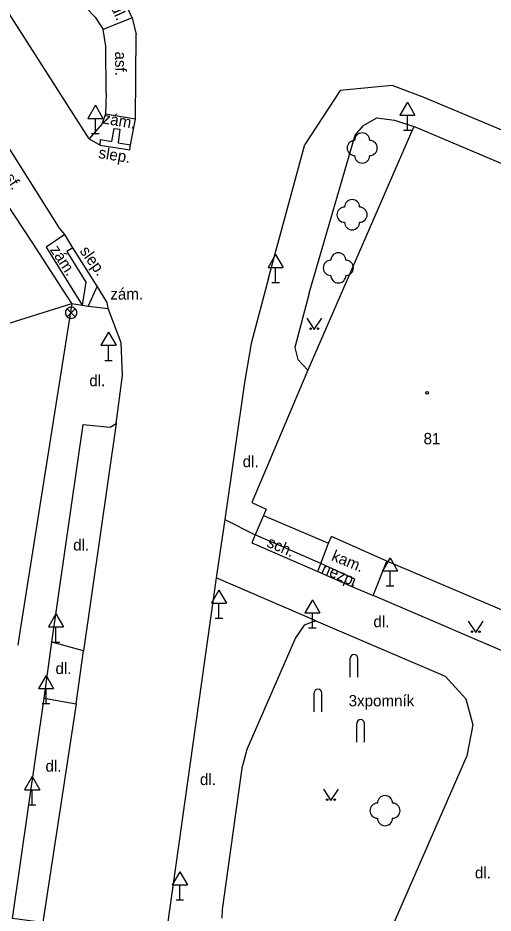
# Model space of a CAD drawing. Extents: x -794191 to -788944, y -1117087 to -1105044.
# Drawn here: x -791524.7 to -791493.3, y -1110301.5 to -1110242.2 of the extents above; entities that cross this region are included whole.
import ezdxf

# ---------------------------------------------------------------- set-up
doc = ezdxf.new("R2010")
doc.units = 0
for name, color, linetype in [('Doplněk polohopisu', 7, 'Continuous'), ('Doplňkové značky', 7, 'Continuous'), ('Hranice - ploty_ zdi', 7, 'Continuous'), ('Komunikace', 7, 'Continuous'), ('Pomocné popisy', 7, 'Continuous'), ('Stavební objekty', 7, 'Continuous'), ('temporary_level_1', 7, 'Continuous'), ('Zeleň', 7, 'Continuous'), ('Značky druhů budov', 7, 'Continuous'), ('Značky druhů pozemků', 7, 'Continuous'), ('Čísla popisná', 7, 'Continuous')]:
    doc.layers.add(name, color=color, linetype=linetype)

msp = doc.modelspace()

# ---------------------------------------------------------------- linework, layer by layer
at = {"layer": 'Doplněk polohopisu'}
for p, q in [((-791517.17, -1110242.21), (-791519.09, -1110242.98)), ((-791518.91, -1110244.08), (-791519.09, -1110242.98)), ((-791518.89, -1110247.16), (-791518.91, -1110244.08)), ((-791499.96, -1110246.68), (-791503.4, -1110247.01)), ((-791497.91, -1110247.46), (-791499.96, -1110246.68)), ((-791503.4, -1110247.01), (-791505.75, -1110250.59)), ((-791485.81, -1110252.54), (-791497.91, -1110247.46)), ((-791516.95, -1110248.91), (-791518.94, -1110248.59)), ((-791501.87, -1110249.32), (-791500.99, -1110248.83)), ((-791500.99, -1110248.83), (-791499.82, -1110248.98)), ((-791499.82, -1110248.98), (-791498.53, -1110249.4)), ((-791502.42, -1110249.98), (-791501.87, -1110249.32)), ((-791505.45, -1110260.43), (-791502.42, -1110249.98)), ((-791518.11, -1110250.47), (-791517.28, -1110250.61)), ((-791519.49, -1110259.98), (-791520.08, -1110261.3)), ((-791518.23, -1110269.06), (-791520.39, -1110284.12)), ((-791511.05, -1110275.43), (-791511.61, -1110279.29)), ((-791501.22, -1110280.46), (-791500.33, -1110278.19)), ((-791502.64, -1110279.87), (-791501.22, -1110280.46)), ((-791522.99, -1110287.26), (-791522.49, -1110283.56)), ((-791520.87, -1110287.64), (-791523.12, -1110302.39))]:
    msp.add_line(p, q, dxfattribs=at)
for points in [[(-791519.29, -1110239.44), (-791520.19, -1110241.56), (-791519.63, -1110242.15), (-791519.09, -1110242.98)], [(-791519.3, -1110250.63), (-791519.27, -1110250.26), (-791518.51, -1110250.4), (-791518.36, -1110249.54), (-791517.98, -1110249.58), (-791518.11, -1110250.47)], [(-791521.62, -1110256.56), (-791522.86, -1110257.38), (-791520.48, -1110261.22)], [(-791521.1, -1110257.43), (-791521.5, -1110257.68), (-791520.24, -1110259.7), (-791520.48, -1110261.22)], [(-791505.45, -1110260.43), (-791506.4, -1110264.03), (-791506.21, -1110264.83), (-791505.56, -1110265.54)], [(-791521.16, -1110261.12), (-791520.48, -1110261.22), (-791520.08, -1110261.3), (-791518.77, -1110261.44)], [(-791504.88, -1110278.87), (-791502.64, -1110279.87), (-791502.44, -1110279.37), (-791504.69, -1110278.35)], [(-791505.03, -1110282.13), (-791505.8, -1110282.43), (-791506.36, -1110283.26), (-791509.58, -1110290.66), (-791509.87, -1110291.74)], [(-791511.22, -1110301.82), (-791511.19, -1110301.25), (-791509.87, -1110291.74)]]:
    msp.add_lwpolyline(points, dxfattribs=at)
at = {"layer": 'Doplňkové značky'}
for p, q in [((-791498.96, -1110247.784), (-791499.46, -1110248.65)), ((-791498.96, -1110247.784), (-791498.46, -1110248.65)), ((-791519.61, -1110247.994), (-791520.11, -1110248.86)), ((-791519.61, -1110247.994), (-791519.11, -1110248.86)), ((-791520.11, -1110248.86), (-791519.11, -1110248.86)), ((-791519.61, -1110249.86), (-791519.61, -1110248.86)), ((-791499.46, -1110248.65), (-791498.46, -1110248.65)), ((-791498.96, -1110249.65), (-791498.96, -1110248.65)), ((-791499.21, -1110249.65), (-791498.71, -1110249.65)), ((-791519.86, -1110249.86), (-791519.36, -1110249.86)), ((-791507.68, -1110257.864), (-791508.18, -1110258.73)), ((-791507.68, -1110257.864), (-791507.18, -1110258.73)), ((-791508.18, -1110258.73), (-791507.18, -1110258.73)), ((-791507.68, -1110259.73), (-791507.68, -1110258.73)), ((-791507.93, -1110259.73), (-791507.43, -1110259.73)), ((-791518.74, -1110263.024), (-791519.24, -1110263.89)), ((-791518.74, -1110263.024), (-791518.24, -1110263.89)), ((-791519.24, -1110263.89), (-791518.24, -1110263.89)), ((-791518.74, -1110264.89), (-791518.74, -1110263.89)), ((-791518.99, -1110264.89), (-791518.49, -1110264.89)), ((-791500.11, -1110277.954), (-791500.61, -1110278.82)), ((-791500.11, -1110277.954), (-791499.61, -1110278.82)), ((-791500.61, -1110278.82), (-791499.61, -1110278.82)), ((-791500.11, -1110279.82), (-791500.11, -1110278.82)), ((-791500.36, -1110279.82), (-791499.86, -1110279.82)), ((-791511.43, -1110280.104), (-791511.93, -1110280.97)), ((-791511.43, -1110280.104), (-791510.93, -1110280.97)), ((-791511.93, -1110280.97), (-791510.93, -1110280.97)), ((-791511.43, -1110281.97), (-791511.43, -1110280.97)), ((-791505.25, -1110280.744), (-791505.75, -1110281.61)), ((-791505.25, -1110280.744), (-791504.75, -1110281.61)), ((-791522.22, -1110281.674), (-791522.72, -1110282.54)), ((-791522.22, -1110281.674), (-791521.72, -1110282.54)), ((-791505.75, -1110281.61), (-791504.75, -1110281.61)), ((-791505.25, -1110282.61), (-791505.25, -1110281.61)), ((-791511.68, -1110281.97), (-791511.18, -1110281.97)), ((-791522.72, -1110282.54), (-791521.72, -1110282.54)), ((-791522.22, -1110283.54), (-791522.22, -1110282.54)), ((-791505.5, -1110282.61), (-791505, -1110282.61)), ((-791522.47, -1110283.54), (-791521.97, -1110283.54)), ((-791502.74, -1110285.87), (-791502.74, -1110284.62)), ((-791502.24, -1110285.87), (-791502.24, -1110284.62)), ((-791522.87, -1110285.754), (-791523.37, -1110286.62)), ((-791522.87, -1110285.754), (-791522.37, -1110286.62)), ((-791523.37, -1110286.62), (-791522.37, -1110286.62)), ((-791522.87, -1110287.62), (-791522.87, -1110286.62)), ((-791505.13, -1110288.16), (-791505.13, -1110286.91)), ((-791504.63, -1110288.16), (-791504.63, -1110286.91)), ((-791523.12, -1110287.62), (-791522.62, -1110287.62)), ((-791502.31, -1110290.18), (-791502.31, -1110288.93)), ((-791501.81, -1110290.18), (-791501.81, -1110288.93)), ((-791523.79, -1110292.454), (-791524.29, -1110293.32)), ((-791523.79, -1110292.454), (-791523.29, -1110293.32)), ((-791524.29, -1110293.32), (-791523.29, -1110293.32)), ((-791523.79, -1110294.32), (-791523.79, -1110293.32)), ((-791524.04, -1110294.32), (-791523.54, -1110294.32)), ((-791514.02, -1110298.754), (-791514.52, -1110299.62)), ((-791514.02, -1110298.754), (-791513.52, -1110299.62)), ((-791514.52, -1110299.62), (-791513.52, -1110299.62)), ((-791514.02, -1110300.62), (-791514.02, -1110299.62)), ((-791514.27, -1110300.62), (-791513.77, -1110300.62))]:
    msp.add_line(p, q, dxfattribs=at)
for centre in [(-791502.49, -1110284.62), (-791504.88, -1110286.91), (-791502.06, -1110288.93)]:
    msp.add_arc(centre, 0.25, 0, 179.99999, dxfattribs=at)
at = {"layer": 'Hranice - ploty_ zdi'}
msp.add_line((-791504.69, -1110278.35), (-791509.03, -1110276.43), dxfattribs=at)
msp.add_lwpolyline([(-791508.48, -1110275.15), (-791509.03, -1110276.43), (-791509.26, -1110276.96), (-791504.88, -1110278.87), (-791504.69, -1110278.35), (-791504.18, -1110277)], dxfattribs=at)
at = {"layer": 'Komunikace'}
for p, q in [((-791520.01, -1110250.21), (-791532.66, -1110230.52)), ((-791517.17, -1110242.21), (-791516.9, -1110243.31)), ((-791508.15, -1110259.45), (-791505.75, -1110250.59))]:
    msp.add_line(p, q, dxfattribs=at)
for points in [[(-791517.17, -1110242.21), (-791517.61, -1110241.26), (-791518.27, -1110240.47), (-791518.94, -1110239.74), (-791519.29, -1110239.44)], [(-791520.01, -1110250.21), (-791519.3, -1110250.63), (-791517.33, -1110250.94), (-791517.28, -1110250.61), (-791516.95, -1110248.91), (-791516.9, -1110243.31)], [(-791518.89, -1110247.16), (-791518.94, -1110248.59), (-791519.19, -1110249.25), (-791520.01, -1110250.21)], [(-791525.96, -1110249.88), (-791522.07, -1110256.02)], [(-791525.57, -1110307.79), (-791524.11, -1110305.83), (-791523.15, -1110302.93), (-791523.12, -1110302.39), (-791523.61, -1110302.05), (-791525.1, -1110301.86), (-791522.99, -1110287.26), (-791520.87, -1110287.64), (-791520.39, -1110284.12), (-791522.49, -1110283.56), (-791520.41, -1110269.14), (-791518.64, -1110269.32), (-791518.23, -1110269.06), (-791517.81, -1110265.88), (-791517.91, -1110263.73), (-791518.77, -1110261.44), (-791518.82, -1110261.05), (-791519.49, -1110259.98), (-791521.1, -1110257.43), (-791521.62, -1110256.56), (-791522.07, -1110256.02)], [(-791508.15, -1110259.45), (-791509.29, -1110263.77), (-791509.74, -1110266.35), (-791511.05, -1110275.43), (-791509.03, -1110276.43)], [(-791505.03, -1110282.13), (-791511.61, -1110279.29), (-791515.05, -1110303.79), (-791515.5, -1110306.89), (-791517.11, -1110318.07)], [(-791482.02, -1110286.93), (-791488.89, -1110285.52), (-791490.53, -1110285.06), (-791501.22, -1110280.46)], [(-791505.03, -1110282.13), (-791496.47, -1110285.8), (-791495.1, -1110287.31), (-791494.63, -1110289.03), (-791495.03, -1110291.07), (-791501.37, -1110305.63), (-791503.58, -1110310.61), (-791505.11, -1110313.42), (-791507.32, -1110315.81), (-791510, -1110317.66), (-791512.68, -1110318.82), (-791514.83, -1110319.35)]]:
    msp.add_lwpolyline(points, dxfattribs=at)
at = {"layer": 'Stavební objekty'}
for p, q in [((-791498.53, -1110249.4), (-791505.56, -1110265.54)), ((-791486.47, -1110254.51), (-791498.53, -1110249.4)), ((-791523.74, -1110257.12), (-791527.69, -1110251.18)), ((-791521.16, -1110261.12), (-791523.74, -1110257.12)), ((-791529.53, -1110263.73), (-791521.16, -1110261.12)), ((-791504.18, -1110277), (-791503.99, -1110276.55))]:
    msp.add_line(p, q, dxfattribs=at)
for points in [[(-791521.16, -1110261.12), (-791524.6, -1110282.87), (-791524.75, -1110283.75)], [(-791505.56, -1110265.54), (-791509.26, -1110274.31), (-791508.3, -1110274.73), (-791508.48, -1110275.15), (-791504.18, -1110277)], [(-791488.89, -1110283.05), (-791500.33, -1110278.19), (-791503.99, -1110276.55)]]:
    msp.add_lwpolyline(points, dxfattribs=at)
at = {"layer": 'temporary_level_1'}
for p, q in [((-791521.475, -1110261.465), (-791521.21, -1110261.73)), ((-791520.945, -1110261.465), (-791521.21, -1110261.73)), ((-791521.475, -1110261.995), (-791521.21, -1110261.73)), ((-791521.21, -1110261.73), (-791521.475, -1110261.995)), ((-791520.945, -1110261.995), (-791521.21, -1110261.73)), ((-791521.21, -1110261.73), (-791520.945, -1110261.995)), ((-791521.21, -1110261.73), (-791520.945, -1110261.995))]:
    msp.add_line(p, q, dxfattribs=at)
for start, end in [(134.99216, 225.00785), (44.99215, 135.00784), (314.99214, 45.00783), (224.99216, 315.00785)]:
    msp.add_arc((-791521.21, -1110261.73), 0.375, start, end, dxfattribs=at)
at = {"layer": 'Zeleň'}
for centre in [(-791501.95, -1110250.82), (-791502.62, -1110255.24), (-791503.53, -1110258.76), (-791500.44, -1110294.71)]:
    msp.add_circle(centre, 0.0005, dxfattribs=at)
for centre, start, end in [((-791502.45, -1110250.82), 89.99999, 269.99999), ((-791501.95, -1110250.32), 0, 179.99999), ((-791501.45, -1110250.82), 270, 89.99999), ((-791501.95, -1110251.32), 179.99999, 359.99999), ((-791502.62, -1110254.74), 0, 179.99999), ((-791503.12, -1110255.24), 89.99999, 269.99999), ((-791502.12, -1110255.24), 270, 89.99999), ((-791502.62, -1110255.74), 179.99999, 359.99999), ((-791503.53, -1110258.26), 0, 179.99999), ((-791504.03, -1110258.76), 89.99999, 269.99999), ((-791503.03, -1110258.76), 270, 89.99999), ((-791503.53, -1110259.26), 179.99999, 359.99999), ((-791500.44, -1110294.21), 0, 179.99999), ((-791500.94, -1110294.71), 89.99999, 269.99999), ((-791499.94, -1110294.71), 270, 89.99999), ((-791500.44, -1110295.21), 179.99999, 359.99999)]:
    msp.add_arc(centre, 0.5, start, end, dxfattribs=at)
at = {"layer": 'Značky druhů budov'}
msp.add_circle((-791497.65, -1110267.03), 0.0875, dxfattribs=at)
at = {"layer": 'Značky druhů pozemků'}
for points in [[(-791505.62, -1110262.09), (-791505.12, -1110262.84), (-791504.62, -1110262.09)], [(-791494.94, -1110282.15), (-791494.44, -1110282.9), (-791493.94, -1110282.15)], [(-791504.52, -1110293.28), (-791504.02, -1110294.03), (-791503.52, -1110293.28)]]:
    msp.add_lwpolyline(points, dxfattribs=at)
for centre in [(-791505.37, -1110262.79), (-791504.87, -1110262.79), (-791494.69, -1110282.85), (-791494.19, -1110282.85), (-791504.27, -1110293.98), (-791503.77, -1110293.98)]:
    msp.add_circle(centre, 0.05, dxfattribs=at)

# ---------------------------------------------------------------- texts
at = {"layer": 'Pomocné popisy'}
for s, rotation, p in [('dl.', 294.85159, (-791518.62, -1110241.49)), ('asf.', 270.07203, (-791518.3, -1110244.43)), ('zám.', 350.27689, (-791519.16, -1110249.19)), ('slep.', 350.90972, (-791519.44, -1110251.48)), ('asf.', 303.08485, (-791525.96, -1110252.32)), ('zám.', 303.2575, (-791522.64, -1110257.55)), ('slep.', 305.8825, (-791520.68, -1110257.65)), ('sch.', 336.4534, (-791508.32, -1110277.2)), ('kam.', 337.65651, (-791504.04, -1110278.11)), ('nezp.', 336.57991, (-791504.71, -1110278.93))]:
    msp.add_text(s, height=0.75, rotation=rotation, dxfattribs=at).set_placement(p)
for s, p in [('zám.', (-791518.62, -1110260.86)), ('dl.', (-791520.01, -1110266.6)), ('dl.', (-791509.86, -1110271.96)), ('dl.', (-791521.08, -1110277.48)), ('dl.', (-791501.21, -1110282.56)), ('dl.', (-791522.25, -1110285.66)), ('3xpomník', (-791502.85, -1110287.8)), ('dl.', (-791522.911, -1110292.125)), ('dl.', (-791512.69, -1110293.01)), ('dl.', (-791494.49, -1110299.19))]:
    msp.add_text(s, height=0.75, dxfattribs=at).set_placement(p)
at = {"layer": 'Čísla popisná'}
msp.add_text('81', height=0.75, dxfattribs=at).set_placement((-791497.89, -1110270.44))

doc.saveas('drawing.dxf')
